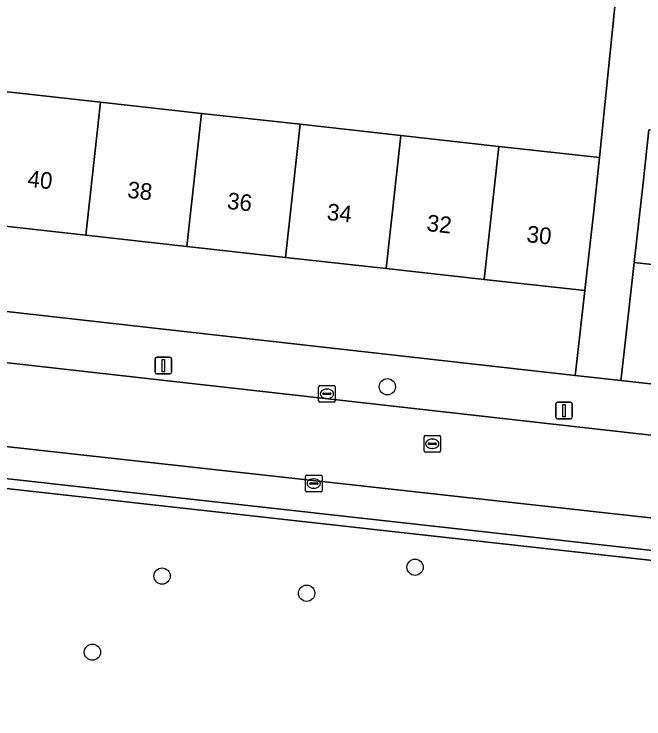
# Model space of a CAD drawing. Extents: x 162026 to 163502, y 387295 to 388169.
# Drawn here: x 162705.98 to 162743.91, y 387591.19 to 387633.65 of the extents above; entities that cross this region are included whole.
import ezdxf

# ---------------------------------------------------------------- set-up
doc = ezdxf.new("R2010")
doc.units = 0
for name, color, linetype in [('IMGEO_Berm_open', 7, 'Continuous'), ('IMGEO_Boom', 7, 'Continuous'), ('IMGEO_Erf', 7, 'Continuous'), ('IMGEO_Groenvoorziening', 7, 'Continuous'), ('IMGEO_Kolk', 7, 'Continuous'), ('IMGEO_Lichtmast', 7, 'Continuous'), ('IMGEO_Pand', 7, 'Continuous'), ('IMGEO_Pand_nummerreeks', 7, 'Continuous'), ('IMGEO_Parkeervlak_open', 7, 'Continuous'), ('IMGEO_Rijbaan_lokaal_open', 7, 'Continuous'), ('IMGEO_Rioolput', 7, 'Continuous'), ('IMGEO_Voetpad_open', 7, 'Continuous')]:
    doc.layers.add(name, color=color, linetype=linetype)

msp = doc.modelspace()

# ---------------------------------------------------------------- linework, layer by layer
at = {"layer": 'IMGEO_Berm_open'}
for points in [[(162781.533, 387597.206), (162780.327, 387597.34), (162683.93, 387608.057)], [(162683.839, 387607.47), (162691.254, 387606.645), (162702.421, 387605.402), (162766.048, 387598.321), (162766.107, 387598.314), (162781.064, 387596.643)]]:
    msp.add_lwpolyline(points, dxfattribs=at)
at = {"layer": 'IMGEO_Boom'}
for centre in [(162728.456, 387611.196), (162730.126, 387600.325), (162714.89, 387599.793), (162723.593, 387598.76), (162710.694, 387595.208)]:
    msp.add_circle(centre, 0.489, dxfattribs=at)
at = {"layer": 'IMGEO_Erf'}
for points in [[(162670.589, 387646.024), (162669.104, 387633.007), (162674.074, 387632.456), (162675.258, 387632.325), (162681.339, 387631.65), (162687.233, 387630.996), (162693.262, 387630.328), (162699.282, 387629.66), (162705.216, 387629.002), (162711.183, 387628.34), (162717.26, 387627.666), (162723.213, 387627.006), (162729.267, 387626.334), (162735.179, 387625.678), (162741.241, 387625.006), (162742.536, 387637.885)], [(162791.326, 387613.376), (162785.439, 387614.027), (162779.399, 387614.695), (162773.445, 387615.353), (162767.247, 387616.038), (162761.34, 387616.692), (162755.394, 387617.349), (162749.426, 387618.009), (162743.312, 387618.685), (162742.548, 387611.883), (162742.512, 387611.57), (162768.805, 387608.615), (162780.16, 387607.292)]]:
    msp.add_lwpolyline(points, dxfattribs=at)
msp.add_lwpolyline([(162722.324, 387618.99), (162716.371, 387619.65), (162710.294, 387620.324), (162704.327, 387620.986), (162698.393, 387621.644), (162692.373, 387622.312), (162686.344, 387622.98), (162680.45, 387623.634), (162674.369, 387624.308), (162668.215, 387624.991), (162667.627, 387619.734), (162705.702, 387615.707), (162739.777, 387611.878), (162739.813, 387612.19), (162740.352, 387616.99), (162734.29, 387617.662), (162728.378, 387618.318)], close=True, dxfattribs=at)
at = {"layer": 'IMGEO_Groenvoorziening'}
msp.add_lwpolyline([(162766.107, 387598.314), (162766.048, 387598.321), (162702.421, 387605.402), (162701.695, 387601.568), (162694.208, 387602.579), (162693.779, 387601.007), (162693.543, 387600.509), (162693.243, 387600.223), (162692.734, 387600.011), (162692.32, 387599.999), (162691.922, 387600.116), (162691.484, 387600.451), (162691.267, 387600.804), (162691.165, 387601.289), (162691.327, 387602.863), (162690.454, 387602.929), (162683.61, 387603.444), (162683.013, 387593.482), (162677.374, 387593.42), (162675.736, 387592.178), (162675.09, 387585.675)], dxfattribs=at)
at = {"layer": 'IMGEO_Kolk'}
for p, q in [((162724.316, 387610.35), (162724.316, 387611.202)), ((162724.391, 387611.276), (162725.243, 387611.276)), ((162725.317, 387611.202), (162725.317, 387610.35)), ((162724.575, 387610.77), (162724.575, 387610.782)), ((162724.618, 387610.819), (162725.016, 387610.819)), ((162724.804, 387611.056), (162724.829, 387611.056)), ((162725.059, 387610.782), (162725.059, 387610.77)), ((162725.013, 387610.733), (162724.615, 387610.733)), ((162724.827, 387610.496), (162724.802, 387610.496)), ((162725.243, 387610.276), (162724.391, 387610.276)), ((162723.522, 387604.939), (162723.522, 387605.791)), ((162723.597, 387605.865), (162724.449, 387605.865)), ((162724.523, 387605.791), (162724.523, 387604.939)), ((162723.781, 387605.359), (162723.781, 387605.371)), ((162724.219, 387605.322), (162723.821, 387605.322)), ((162723.824, 387605.408), (162724.222, 387605.408)), ((162724.01, 387605.645), (162724.035, 387605.645)), ((162724.265, 387605.371), (162724.265, 387605.359)), ((162724.449, 387604.865), (162723.597, 387604.865)), ((162724.033, 387605.085), (162724.008, 387605.085))]:
    msp.add_line(p, q, dxfattribs=at)
for points in [[(162724.316, 387610.35), (162724.316, 387611.202)], [(162724.391, 387611.276), (162725.243, 387611.276)], [(162725.317, 387611.202), (162725.317, 387610.35)], [(162725.243, 387610.276), (162724.391, 387610.276)], [(162723.522, 387604.939), (162723.522, 387605.791)], [(162723.597, 387605.865), (162724.449, 387605.865)], [(162724.523, 387605.791), (162724.523, 387604.939)], [(162724.449, 387604.865), (162723.597, 387604.865)]]:
    msp.add_lwpolyline(points, dxfattribs=at)
for centre, radius, start, end in [((162724.393, 387611.2), 0.0765, 91.552, 178.448), ((162724.393, 387611.2), 0.0765, 91.552, 178.448), ((162725.241, 387611.2), 0.0765, 1.552, 88.448), ((162725.241, 387611.2), 0.0765, 1.552, 88.448), ((162724.615, 387610.779), 0.0403, 85.8775, 175.7526), ((162724.612, 387610.769), 0.0366, 178.938, 274.7102), ((162725.016, 387610.776), 0.043, 264.8664, 352.4533), ((162725.02, 387610.781), 0.0386, 1.7309, 96.639), ((162724.393, 387610.352), 0.0765, 181.552, 268.448), ((162724.393, 387610.352), 0.0765, 181.552, 268.448), ((162725.241, 387610.352), 0.0765, 271.552, 358.448), ((162725.241, 387610.352), 0.0765, 271.552, 358.448), ((162723.599, 387605.789), 0.0765, 91.552, 178.448), ((162723.599, 387605.789), 0.0765, 91.552, 178.448), ((162724.447, 387605.789), 0.0765, 1.552, 88.448), ((162724.447, 387605.789), 0.0765, 1.552, 88.448), ((162723.821, 387605.368), 0.0403, 85.8775, 175.7526), ((162723.818, 387605.358), 0.0366, 178.938, 274.7102), ((162724.222, 387605.365), 0.043, 264.8664, 352.4533), ((162724.226, 387605.37), 0.0386, 1.7309, 96.639), ((162723.599, 387604.941), 0.0765, 181.552, 268.448), ((162723.599, 387604.941), 0.0765, 181.552, 268.448), ((162724.447, 387604.941), 0.0765, 271.552, 358.448), ((162724.447, 387604.941), 0.0765, 271.552, 358.448)]:
    msp.add_arc(centre, radius, start, end, dxfattribs=at)
for centre, major_axis, ratio, start_param, end_param in [((162724.803, 387610.776), (-0.387, 0.002), 0.722429, 4.712389, 7.853982), ((162724.828, 387610.776), (-0.39, 0.002), 0.717154, 1.570796, 4.712389), ((162724.009, 387605.365), (-0.387, 0.002), 0.722429, 4.712389, 7.853982), ((162724.034, 387605.365), (-0.39, 0.002), 0.717154, 1.570796, 4.712389)]:
    msp.add_ellipse(centre, major_axis=major_axis, ratio=ratio, start_param=start_param, end_param=end_param, dxfattribs=at)
at = {"layer": 'IMGEO_Lichtmast'}
for p, q in [((162714.565, 387612.972), (162715.355, 387612.972)), ((162715.355, 387612.972), (162714.565, 387612.972)), ((162714.465, 387612.072), (162714.465, 387612.872)), ((162714.465, 387612.872), (162714.465, 387612.072)), ((162715.455, 387612.872), (162715.455, 387612.072)), ((162715.455, 387612.072), (162715.455, 387612.872)), ((162715.355, 387611.972), (162714.565, 387611.972)), ((162714.565, 387611.972), (162715.355, 387611.972)), ((162738.603, 387609.359), (162738.603, 387610.159)), ((162738.603, 387610.159), (162738.603, 387609.359)), ((162738.703, 387610.259), (162739.493, 387610.259)), ((162739.493, 387610.259), (162738.703, 387610.259)), ((162739.593, 387610.159), (162739.593, 387609.359)), ((162739.593, 387609.359), (162739.593, 387610.159)), ((162739.493, 387609.259), (162738.703, 387609.259)), ((162738.703, 387609.259), (162739.493, 387609.259))]:
    msp.add_line(p, q, dxfattribs=at)
for points in [[(162714.885, 387612.847), (162715.035, 387612.847), (162715.035, 387612.097), (162714.885, 387612.097), (162714.885, 387612.847)], [(162739.023, 387610.134), (162739.173, 387610.134), (162739.173, 387609.384), (162739.023, 387609.384), (162739.023, 387610.134)]]:
    msp.add_lwpolyline(points, dxfattribs=at)
for centre, start, end in [((162714.565, 387612.872), 90, 180), ((162714.565, 387612.872), 90, 180), ((162715.355, 387612.872), 0, 90), ((162715.355, 387612.872), 360, 90), ((162714.565, 387612.072), 180, 270), ((162714.565, 387612.072), 180, 270), ((162715.355, 387612.072), 270, 0), ((162715.355, 387612.072), 270, 0), ((162738.703, 387610.159), 90, 180), ((162738.703, 387610.159), 90, 180), ((162739.493, 387610.159), 0, 90), ((162739.493, 387610.159), 360, 90), ((162738.703, 387609.359), 180, 270), ((162738.703, 387609.359), 180, 270), ((162739.493, 387609.359), 270, 0), ((162739.493, 387609.359), 270, 0)]:
    msp.add_arc(centre, 0.1, start, end, dxfattribs=at)
at = {"layer": 'IMGEO_Pand'}
for points in [[(162711.183, 387628.34), (162705.216, 387629.002), (162704.327, 387620.986), (162710.294, 387620.324)], [(162710.294, 387620.324), (162716.371, 387619.65), (162717.26, 387627.666), (162711.183, 387628.34)], [(162723.213, 387627.006), (162717.26, 387627.666), (162716.371, 387619.65), (162722.324, 387618.99)], [(162729.267, 387626.334), (162723.213, 387627.006), (162722.324, 387618.99), (162728.378, 387618.318)], [(162750.308, 387625.983), (162744.213, 387626.67), (162743.873, 387623.654), (162743.312, 387618.685), (162749.426, 387618.009)], [(162728.378, 387618.318), (162734.29, 387617.662), (162735.179, 387625.678), (162729.267, 387626.334)], [(162734.29, 387617.662), (162740.352, 387616.99), (162740.903, 387621.96), (162741.241, 387625.006), (162735.179, 387625.678)]]:
    msp.add_lwpolyline(points, close=True, dxfattribs=at)
at = {"layer": 'IMGEO_Parkeervlak_open'}
for points in [[(162781.333, 387599.206), (162681.124, 387610.298)], [(162683.93, 387608.057), (162780.327, 387597.34), (162781.533, 387597.206)]]:
    msp.add_lwpolyline(points, dxfattribs=at)
at = {"layer": 'IMGEO_Rijbaan_lokaal_open'}
for points in [[(162783.887, 387604.024), (162781.985, 387604.171), (162780.084, 387604.333), (162754.87, 387607.096), (162678.45, 387615.698)], [(162678.346, 387610.665), (162678.589, 387610.63), (162680.734, 387610.377), (162681.124, 387610.298), (162781.333, 387599.206)]]:
    msp.add_lwpolyline(points, dxfattribs=at)
at = {"layer": 'IMGEO_Rioolput'}
for p, q in [((162730.738, 387608.262), (162731.59, 387608.262)), ((162730.663, 387607.336), (162730.663, 387608.188)), ((162730.965, 387607.805), (162731.363, 387607.805)), ((162731.151, 387608.042), (162731.176, 387608.042)), ((162731.664, 387608.188), (162731.664, 387607.336)), ((162730.922, 387607.756), (162730.922, 387607.768)), ((162731.36, 387607.719), (162730.962, 387607.719)), ((162731.174, 387607.482), (162731.149, 387607.482)), ((162731.406, 387607.768), (162731.406, 387607.756)), ((162731.59, 387607.262), (162730.738, 387607.262))]:
    msp.add_line(p, q, dxfattribs=at)
for points in [[(162730.738, 387608.262), (162731.59, 387608.262)], [(162730.663, 387607.336), (162730.663, 387608.188)], [(162731.664, 387608.188), (162731.664, 387607.336)], [(162731.59, 387607.262), (162730.738, 387607.262)]]:
    msp.add_lwpolyline(points, dxfattribs=at)
for centre, radius, start, end in [((162730.74, 387608.186), 0.0765, 91.552, 178.448), ((162730.74, 387608.186), 0.0765, 91.552, 178.448), ((162731.588, 387608.186), 0.0765, 1.552, 88.448), ((162731.588, 387608.186), 0.0765, 1.552, 88.448), ((162730.962, 387607.765), 0.0403, 85.8775, 175.7526), ((162731.367, 387607.767), 0.0386, 1.7309, 96.639), ((162730.959, 387607.755), 0.0366, 178.938, 274.7102), ((162731.363, 387607.762), 0.043, 264.8664, 352.4533), ((162730.74, 387607.338), 0.0765, 181.552, 268.448), ((162730.74, 387607.338), 0.0765, 181.552, 268.448), ((162731.588, 387607.338), 0.0765, 271.552, 358.448), ((162731.588, 387607.338), 0.0765, 271.552, 358.448)]:
    msp.add_arc(centre, radius, start, end, dxfattribs=at)
for centre, major_axis, ratio, start_param, end_param in [((162731.15, 387607.762), (-0.387, 0.002), 0.722429, 4.712389, 7.853982), ((162731.175, 387607.762), (-0.39, 0.002), 0.717154, 1.570796, 4.712389)]:
    msp.add_ellipse(centre, major_axis=major_axis, ratio=ratio, start_param=start_param, end_param=end_param, dxfattribs=at)
at = {"layer": 'IMGEO_Voetpad_open'}
for points in [[(162742.536, 387637.885), (162741.241, 387625.006), (162740.903, 387621.96), (162740.352, 387616.99), (162739.813, 387612.19), (162739.777, 387611.878), (162742.512, 387611.57), (162742.548, 387611.883), (162743.312, 387618.685), (162743.873, 387623.654), (162744.213, 387626.67)], [(162780.16, 387607.292), (162768.805, 387608.615), (162742.512, 387611.57), (162739.777, 387611.878), (162705.702, 387615.707), (162667.627, 387619.734), (162664.429, 387616.288), (162662.588, 387599.201), (162662.339, 387596.812), (162661.41, 387588.838), (162661.175, 387586.861), (162660.99, 387585.173), (162660.005, 387576.174), (162663.006, 387576.228), (162663.782, 387583.016), (162664.182, 387586.499), (162663.735, 387586.549), (162665.401, 387601.561), (162665.897, 387601.506), (162666.445, 387606.164)], [(162678.45, 387615.698), (162754.87, 387607.096), (162780.084, 387604.333), (162781.985, 387604.171), (162783.887, 387604.024)]]:
    msp.add_lwpolyline(points, dxfattribs=at)

# ---------------------------------------------------------------- texts
at = {"layer": 'IMGEO_Pand_nummerreeks'}
for s, p in [('40', (162706.749, 387623.252)), ('38', (162712.76, 387622.586)), ('36', (162718.769, 387621.919)), ('34', (162724.78, 387621.252)), ('32', (162730.789, 387620.585)), ('30', (162736.806, 387619.919))]:
    msp.add_text(s, height=1, rotation=353.671, dxfattribs=at).set_placement(p)

doc.saveas('drawing.dxf')
